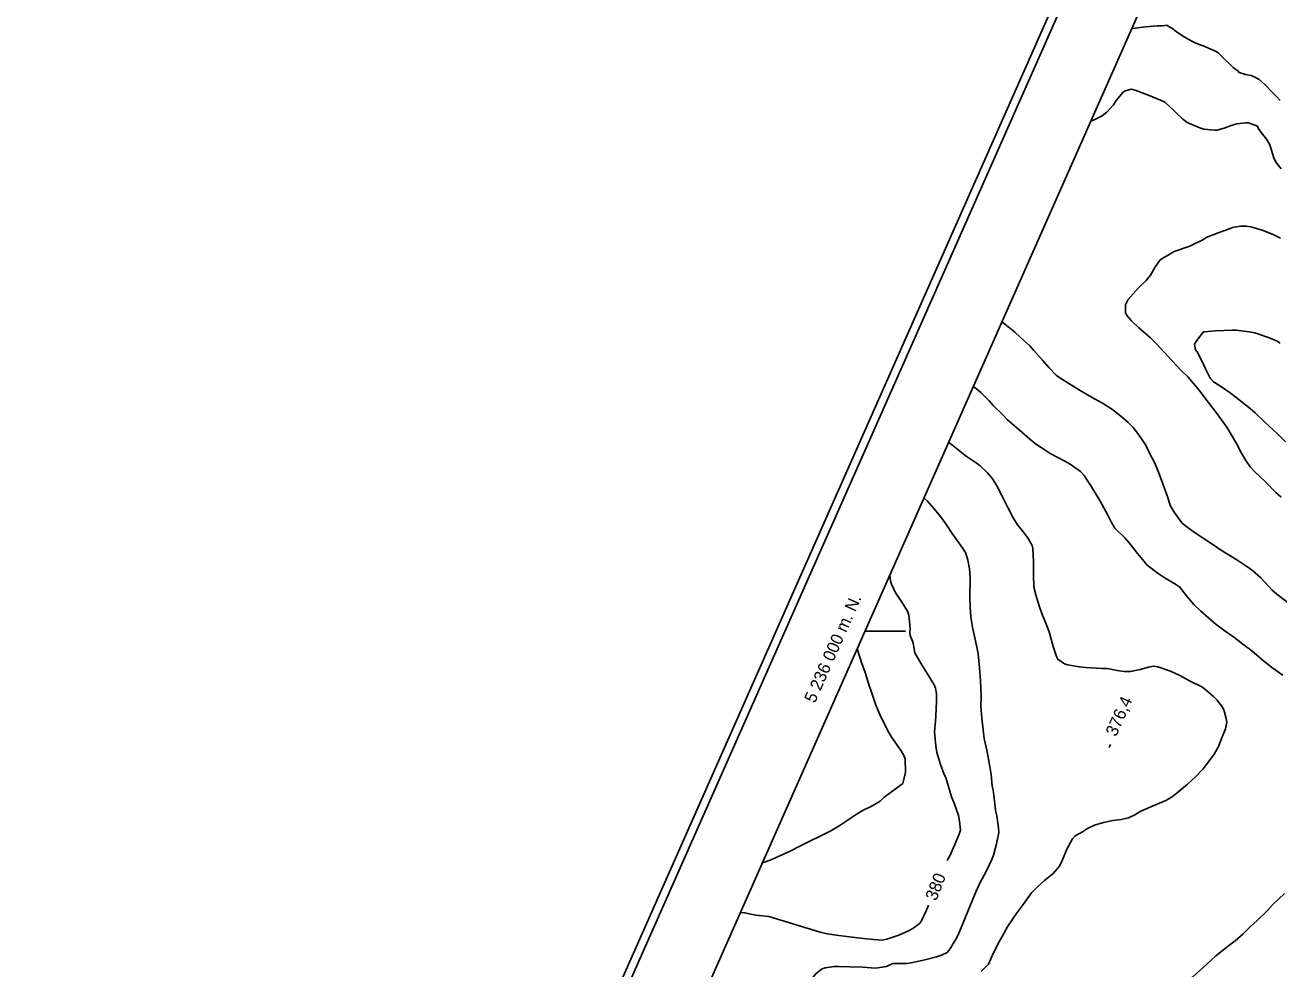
# Model space of a CAD drawing. Extents: x 287698 to 290158, y 5234163 to 5237182.
# Drawn here: x 288054.4 to 288362.3, y 5235917 to 5236148.9 of the extents above; entities that cross this region are included whole.
import ezdxf

# ---------------------------------------------------------------- set-up
doc = ezdxf.new("R2010")
doc.units = 0
for name, color, linetype in [('Niveau 1', 7, 'Continuous'), ('Niveau 2', 7, 'Continuous'), ('Niveau 3', 7, 'Continuous'), ('Niveau 60', 7, 'Continuous'), ('Niveau 61', 7, 'Continuous')]:
    doc.layers.add(name, color=color, linetype=linetype)

msp = doc.modelspace()

# ---------------------------------------------------------------- linework, layer by layer
at = {"layer": 'Niveau 1'}
for points in [[(288362.68, 5236096.5), (288361.04, 5236097.34), (288358.49, 5236098.38), (288355.41, 5236099.29), (288354.36, 5236099.49), (288352.92, 5236099.47), (288350.91, 5236099.11), (288349.92, 5236098.71), (288347.43, 5236097.88), (288344.5, 5236096.68), (288343.61, 5236096.14), (288340.98, 5236094.78), (288340.18, 5236094.5)], [(288340.18, 5236094.5), (288336.58, 5236093.29), (288333.2, 5236091.18), (288331.89, 5236089.34), (288330.78, 5236087.46), (288329.76, 5236086.15), (288327.8, 5236084.25), (288325.3, 5236081.44), (288324.69, 5236080.18), (288324.63, 5236078.31), (288324.98, 5236077.5), (288326.14, 5236076.22), (288327.92, 5236074.53), (288330.79, 5236072.02), (288332.2, 5236070.67), (288334.17, 5236068.52), (288336.09, 5236066.39), (288338.29, 5236064.02), (288339.92, 5236062.45), (288342.78, 5236059.21), (288343.88, 5236057.66), (288346.88, 5236053.71), (288349.52, 5236050.13), (288350.61, 5236048.34), (288351.94, 5236046.11), (288353.12, 5236043.76), (288354.18, 5236041.89), (288355.24, 5236040.4), (288356.39, 5236039.15), (288359.02, 5236036.71), (288361.59, 5236034.09), (288362.9, 5236032.9)], [(288266.79, 5236013.85), (288266.96, 5236012.33)], [(288266.96, 5236012.33), (288267.17, 5236011.51), (288268.15, 5236009.45), (288268.59, 5236008.87), (288270.05, 5236006.67), (288271.08, 5236004.94), (288271.42, 5236003.97), (288271.6, 5236002.46), (288271.81, 5236000.47), (288271.65, 5235999.68), (288271.81, 5235998.91), (288272.38, 5235997.55), (288272.47, 5235997.07), (288272.88, 5235994.72)], [(288272.88, 5235994.72), (288274.47, 5235991.99), (288276.07, 5235989.35), (288277.65, 5235986.85), (288278.01, 5235986.03), (288278.22, 5235984.66), (288278.2, 5235982.72), (288278.11, 5235979.23), (288278.01, 5235977.9), (288277.72, 5235975.29), (288277.82, 5235974.35), (288278.06, 5235971.73), (288278.36, 5235970.19), (288279.21, 5235967.28), (288280.09, 5235964.81), (288280.49, 5235964.04), (288281.08, 5235962.07), (288281.92, 5235959.33), (288282.55, 5235957.75), (288283.61, 5235954.69), (288283.86, 5235953.37), (288284.1, 5235951.13), (288283.82, 5235950.12), (288282.77, 5235947.57), (288281.49, 5235944.8), (288280.87, 5235943.64)], [(288237.1, 5235929.89), (288233.88, 5235930.23), (288231.12, 5235930.83), (288230.06, 5235930.88)], [(288276.27, 5235932.72), (288275.71, 5235931.34), (288274.44, 5235928.68), (288274.09, 5235928.22), (288272.46, 5235926.97), (288271.52, 5235926.46), (288269.02, 5235925.37), (288266.06, 5235924.33), (288264.9, 5235924.14), (288262.8, 5235924.26), (288260.19, 5235924.53), (288256.85, 5235924.9), (288254.23, 5235925.23), (288251.36, 5235925.67), (288249.69, 5235926.1), (288237.1, 5235929.89)]]:
    msp.add_lwpolyline(points, dxfattribs=at)
at = {"layer": 'Niveau 2'}
for points in [[(288334.88, 5236148.82), (288333.77, 5236148.72), (288332.44, 5236148.69), (288329.6, 5236148.41), (288326.39, 5236147.99), (288326.15, 5236147.95)], [(288362.6, 5236130.34), (288361.7, 5236131.33), (288360.73, 5236132.31), (288358.86, 5236134.24), (288357.47, 5236135.49), (288356.45, 5236136.09), (288355.48, 5236136.47), (288354.11, 5236136.73), (288352.55, 5236137.22), (288352.23, 5236137.67), (288351.71, 5236137.98), (288351.11, 5236138.46), (288350.32, 5236139.21), (288348.35, 5236141.08), (288347.48, 5236142), (288346.91, 5236142.35), (288345.8, 5236142.87), (288343.95, 5236143.66), (288342.7, 5236144.09), (288341.73, 5236144.47), (288340.76, 5236145.03), (288338.66, 5236146.19), (288337.12, 5236147.26), (288336.04, 5236148.12), (288335, 5236148.66), (288334.88, 5236148.82)], [(288357.09, 5236124.02), (288354.87, 5236124.85), (288354.12, 5236124.89), (288352.03, 5236124.63), (288350.33, 5236124.14), (288349.13, 5236123.64), (288347.19, 5236123.06), (288346.54, 5236123.04), (288343.89, 5236123.34), (288342.91, 5236123.65), (288339.81, 5236124.98), (288338.72, 5236125.75), (288336.97, 5236127.36), (288336.35, 5236128.09), (288334.28, 5236129.93), (288333.26, 5236130.41), (288330.08, 5236131.74), (288327.05, 5236132.92), (288326.12, 5236133.15), (288324.56, 5236132.73), (288324.08, 5236132.41), (288322.38, 5236130.35), (288321.73, 5236129.3), (288320.03, 5236127.44), (288318.9, 5236126.61), (288316.82, 5236125.54), (288316.1, 5236125.23)], [(288362.85, 5236113.56), (288361.54, 5236115.23), (288361.07, 5236116.24), (288360.77, 5236117.32), (288360.1, 5236119.43), (288359.77, 5236120.06), (288359.08, 5236121.08), (288358.22, 5236122.18), (288357.26, 5236123.56), (288357.09, 5236124.02)], [(288294.28, 5236075.96), (288294.52, 5236075.8), (288297.46, 5236073.48), (288298.81, 5236072.25), (288301.15, 5236070.08), (288302.17, 5236068.9), (288304.19, 5236066.63), (288305.9, 5236064.69), (288307.65, 5236062.87), (288308.54, 5236062.22), (288311.35, 5236060.4), (288313.95, 5236058.85), (288316.31, 5236057.51), (288319.02, 5236055.99), (288321.42, 5236054.42), (288323.97, 5236052.42), (288325.32, 5236051.26), (288326.56, 5236049.99), (288327.67, 5236048.57), (288329.62, 5236045.66), (288330.33, 5236044.24), (288331.83, 5236041.29), (288332.62, 5236039.5), (288333.46, 5236037.1), (288335.02, 5236032.85), (288335.63, 5236030.9), (288336.57, 5236029.27), (288338.49, 5236026.62), (288339.4, 5236025.87), (288341.59, 5236024.26), (288345.6, 5236021.61), (288347.96, 5236020), (288351.96, 5236017.5), (288354.73, 5236015.75), (288355.84, 5236014.92), (288357.87, 5236013.09), (288358.84, 5236012.02), (288360.58, 5236010.15), (288361.78, 5236009.09), (288364.57, 5236006.93)], [(288362.65, 5236070.71), (288361.86, 5236071.23), (288359.78, 5236072.11), (288356.44, 5236073.31), (288355.03, 5236073.56), (288351.81, 5236073.92), (288350.9, 5236073.95), (288346.68, 5236073.74), (288343.97, 5236073.51), (288343.66, 5236073.32), (288341.97, 5236071.15), (288341.61, 5236070.48), (288341.85, 5236069.13), (288342.26, 5236068.57), (288343.51, 5236066.21), (288344.3, 5236064.41), (288345.46, 5236062.14), (288346.29, 5236061.28), (288348.2, 5236059.99), (288350.32, 5236058.58), (288352.59, 5236056.85), (288355.26, 5236054.7), (288356.48, 5236053.63), (288358.77, 5236051.38), (288359.87, 5236050.45), (288361.99, 5236048.43), (288363.98, 5236046.52)], [(288363.27, 5235989.17), (288360.62, 5235991.09), (288358.08, 5235993.09), (288355.65, 5235995.13), (288353.45, 5235996.8), (288351.16, 5235998.57), (288349.69, 5235999.59), (288346.89, 5236001.67), (288345.75, 5236002.65), (288343.11, 5236004.95), (288341.53, 5236006.49), (288339.67, 5236008.68), (288337.89, 5236010.89), (288336.73, 5236011.66), (288334.36, 5236013), (288332.64, 5236014.13), (288330.01, 5236016.23), (288329.23, 5236017.12), (288327.63, 5236019.09), (288325.57, 5236021.72), (288324.45, 5236022.89), (288322.07, 5236025.31), (288321.13, 5236026.84), (288320.35, 5236028.48), (288318.37, 5236032.07), (288316.28, 5236035.45), (288314.54, 5236038.22), (288313.58, 5236039.18), (288311.07, 5236041.01), (288309.74, 5236041.74), (288306.29, 5236043.58), (288302.54, 5236045.98), (288301.16, 5236047.18), (288298.5, 5236049.48), (288295.71, 5236051.94), (288294.52, 5236053.17), (288292.19, 5236055.39), (288291.18, 5236056.58), (288289.15, 5236058.59), (288288.04, 5236059.49), (288287.27, 5236060.13)], [(288302.18, 5236010.83), (288302.04, 5236014.02), (288302.08, 5236017.08), (288301.89, 5236020.3), (288301.71, 5236021.01), (288300.73, 5236022.79), (288299.32, 5236024.68), (288298.09, 5236026.11), (288297.08, 5236027.81), (288295.76, 5236030.36), (288294.28, 5236033.31), (288292.94, 5236035.9), (288291.95, 5236037.4), (288290.79, 5236038.87), (288288.97, 5236040.61), (288288, 5236041.38), (288285.53, 5236043.01), (288282.63, 5236045.24), (288281.21, 5236046.43)], [(288291.9, 5235961.9), (288291.66, 5235964.82), (288290.92, 5235969.05), (288290.56, 5235970.75), (288289.95, 5235973.66), (288289.71, 5235975.8), (288289.4, 5235978.65), (288289.14, 5235981.54), (288289.18, 5235983.98), (288289.04, 5235987.86), (288288.83, 5235991.02), (288288.5, 5235994.45), (288288.05, 5235996.5), (288287.07, 5236000.97), (288286.68, 5236003.4), (288286.48, 5236005.88), (288286.45, 5236008.3), (288286.49, 5236013.11), (288286.35, 5236015.35), (288285.97, 5236017.46), (288285.42, 5236019.16), (288284.52, 5236020.58), (288282.12, 5236024.03), (288280.7, 5236026.11), (288279.23, 5236028.15), (288277.67, 5236030.08), (288276.01, 5236031.94), (288275.16, 5236032.76)], [(288289.19, 5235916.42), (288291.01, 5235918.23), (288292.14, 5235920.81), (288293.67, 5235923.86), (288294.34, 5235924.97), (288295.7, 5235927.35), (288297.12, 5235929.63), (288297.82, 5235930.55), (288299.56, 5235932.86), (288301.57, 5235935.72), (288303.02, 5235937.24), (288304.8, 5235938.79), (288306.85, 5235940.48), (288308.46, 5235942.25), (288309.15, 5235943.86), (288310.23, 5235946.43), (288311.64, 5235949.02), (288312.3, 5235949.75), (288314.07, 5235950.71), (288315.3, 5235951.53), (288317.03, 5235952.39), (288319.24, 5235953.02), (288321.57, 5235953.48), (288323.55, 5235953.76), (288325.38, 5235954.16), (288326.96, 5235954.92), (288328.25, 5235955.71), (288330.84, 5235956.86), (288334.54, 5235958.39), (288336.14, 5235959.34), (288337.37, 5235960.3), (288339.85, 5235962.39), (288341.8, 5235964.23), (288343.71, 5235966.2), (288344.75, 5235967.54), (288346.46, 5235969.78), (288347.49, 5235971.67), (288348.18, 5235973.36), (288349.2, 5235976), (288349.51, 5235977.63), (288349.41, 5235978.54), (288348.84, 5235980.44), (288348.43, 5235981.31), (288347.07, 5235983.15), (288346.26, 5235983.93), (288344.06, 5235985.85), (288343.39, 5235986.29), (288340.54, 5235987.71), (288338.03, 5235989.08), (288335.68, 5235990.14), (288332.62, 5235991.27), (288331.55, 5235991.41), (288330.26, 5235991.15), (288328.28, 5235990.55), (288325.86, 5235990.09), (288324.29, 5235990.09), (288322.63, 5235990.36), (288320.13, 5235990.83), (288318.73, 5235990.83), (288314.91, 5235991.05), (288313.28, 5235991.23), (288310.4, 5235991.7), (288309.66, 5235991.98), (288308.06, 5235993.11), (288307.68, 5235993.81), (288306.92, 5235996.21), (288305.89, 5235999.86), (288305.34, 5236001.34), (288304.07, 5236004.33), (288303.53, 5236005.99), (288302.74, 5236008.58), (288302.18, 5236010.83)], [(288269.98, 5235962.57), (288270.6, 5235965.4), (288270.53, 5235968.62), (288270.25, 5235969.48), (288269.55, 5235970.59), (288267.3, 5235973.85), (288266.27, 5235975.56), (288264.23, 5235979.66), (288263.28, 5235982.05), (288262.42, 5235984.53), (288261.57, 5235987.15), (288260.69, 5235989.82), (288259.8, 5235992.32), (288258.75, 5235995.7)], [(288235.49, 5235943.14), (288235.76, 5235943.19), (288237.38, 5235943.72), (288239.02, 5235944.49), (288242.28, 5235945.97), (288244.31, 5235947.03), (288246.95, 5235948.36), (288249.85, 5235949.77), (288252.29, 5235950.94), (288254.3, 5235952.17), (288257.31, 5235954.14), (288258.72, 5235955.17), (288260.39, 5235956.11), (288262.04, 5235956.85), (288264.42, 5235958.22), (288265.32, 5235959.16), (288269.98, 5235962.57)], [(288265.93, 5235917.61), (288267.51, 5235918.4), (288271.05, 5235918.36), (288272.01, 5235918.5), (288275.36, 5235919.25), (288278.24, 5235919.97), (288279.49, 5235920.38), (288280.84, 5235921.08), (288281.33, 5235921.64), (288283.09, 5235924.45), (288283.74, 5235925.81), (288284.94, 5235928.76), (288286.02, 5235931.41), (288287.01, 5235933.73), (288288.01, 5235936.11), (288289.08, 5235938.4), (288290.34, 5235940.79), (288291.86, 5235943.94), (288292.25, 5235944.98), (288292.97, 5235947.76), (288293.51, 5235950.55), (288293.47, 5235951.72), (288293.04, 5235954.65), (288292.72, 5235955.92), (288292.55, 5235957.69), (288292.12, 5235960.94), (288291.9, 5235961.9)], [(288313.96, 5235914.62), (288316.96, 5235914.34), (288320.37, 5235914.22), (288322.24, 5235914.01), (288325.27, 5235913.73), (288327.39, 5235913.73), (288329.21, 5235913.58), (288333.24, 5235913.35), (288336.42, 5235913.04), (288337.71, 5235913.22), (288338.76, 5235913.69), (288341.07, 5235915.01), (288342.12, 5235915.93), (288344.53, 5235918.15), (288346.81, 5235920.26), (288349.94, 5235922.69), (288351.62, 5235923.9), (288353.47, 5235925.57), (288355.29, 5235927.39), (288356.97, 5235928.91), (288359.55, 5235931.41), (288360.76, 5235932.78), (288363.72, 5235935.6)], [(288265.93, 5235917.61), (288263.29, 5235917.22), (288260.13, 5235917.46), (288256.95, 5235917.54), (288254.25, 5235917.67), (288253.07, 5235917.61), (288250.91, 5235917.27), (288250, 5235916.96), (288248.57, 5235915.85), (288247.96, 5235914.99), (288247.31, 5235913.49), (288246.75, 5235911.43), (288246.84, 5235910.36), (288247.18, 5235909.09), (288248.1, 5235906.82), (288248.35, 5235906.34)]]:
    msp.add_lwpolyline(points, dxfattribs=at)
at = {"layer": 'Niveau 3'}
msp.add_line((288320.67, 5235971.45), (288320.99, 5235972.18), dxfattribs=at)
at = {"layer": 'Niveau 60'}
for points in [[(289088.15, 5234163.34), (287698.12, 5234778.71), (288762.01, 5237181.96), (290152.07, 5236566.6), (289088.15, 5234163.34)], [(289087.13, 5234165.98), (287700.76, 5234779.73), (288763.06, 5237179.33), (290149.43, 5236565.58), (289087.13, 5234165.98)]]:
    msp.add_lwpolyline(points, dxfattribs=at)
msp.add_lwpolyline([(289077.96, 5234189.73), (287724.51, 5234788.9), (288562.53, 5236681.9), (289915.99, 5236082.74)], close=True, dxfattribs=at)
at = {"layer": 'Niveau 61'}
msp.add_line((288260.66, 5236000), (288270.66, 5236000), dxfattribs=at)

# ---------------------------------------------------------------- texts
at = {"layer": 'Niveau 1'}
msp.add_text('380', height=3, rotation=68.4962, dxfattribs=at).set_placement((288278.16, 5235933.59))
at = {"layer": 'Niveau 3'}
msp.add_text('376,4', height=3, rotation=66.1217, dxfattribs=at).set_placement((288322.35, 5235973.93))
at = {"layer": 'Niveau 61'}
msp.add_text('5 236 000 m. N.', height=3, rotation=66.1213, dxfattribs=at).set_placement((288248.37, 5235982.14))

doc.saveas('drawing.dxf')
